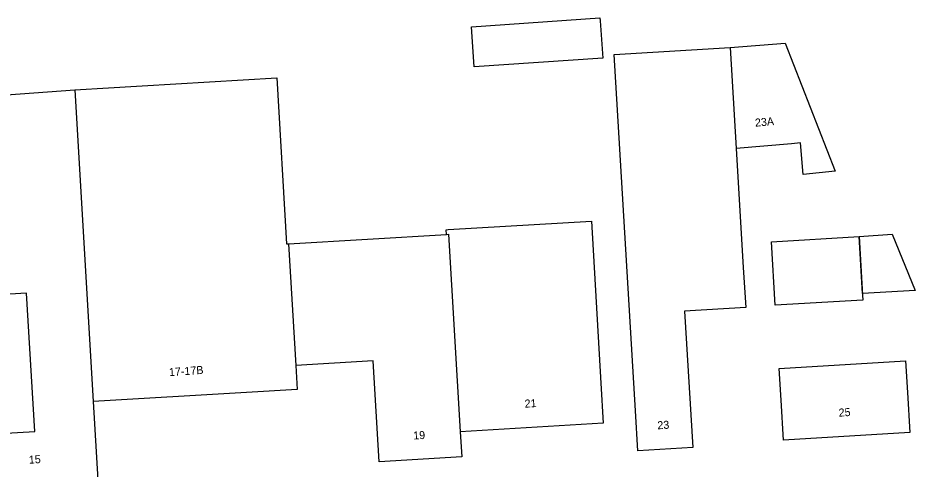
# Model space of a CAD drawing. Extents: x 162990 to 165007, y 383433 to 384336.
# Drawn here: x 164665 to 164777.1, y 384075.3 to 384131.7 of the extents above; entities that cross this region are included whole.
import ezdxf

# ---------------------------------------------------------------- set-up
doc = ezdxf.new("R2010")
doc.units = 0
for name, color, linetype in [('IMGEO_Pand', 7, 'Continuous'), ('IMGEO_Pand_nummerreeks', 7, 'Continuous'), ('IMGEO_Pand_vergunning_verleend', 7, 'Continuous')]:
    doc.layers.add(name, color=color, linetype=linetype)

msp = doc.modelspace()

# ---------------------------------------------------------------- linework, layer by layer
at = {"layer": 'IMGEO_Pand'}
for points in [[(164721.97, 384125.57), (164721.63, 384130.57), (164737.68, 384131.66), (164737.71, 384131.29), (164738.05, 384126.66), (164721.97, 384125.57)], [(164754.72, 384115.35), (164755.61, 384100.48), (164755.92, 384095.49), (164748.28, 384095.03), (164749.3, 384078.03), (164742.45, 384077.61), (164742.15, 384082.6), (164739.47, 384127.1), (164753.96, 384127.97)], [(164753.96, 384127.97), (164760.84, 384128.5), (164767.09, 384112.53), (164763.08, 384112.1), (164762.74, 384116.05), (164761.62, 384115.95), (164754.72, 384115.35)], [(164753.96, 384127.97), (164754.72, 384115.35)], [(164672.1, 384122.68), (164697.32, 384124.17), (164698.55, 384103.44), (164698.79, 384103.46)], [(164652.13, 384121.21), (164672.1, 384122.68)], [(164672.1, 384122.68), (164674.39, 384083.75)], [(164718.51, 384104.62), (164718.48, 384105.2), (164718.75, 384105.22), (164736.62, 384106.27), (164737.82, 384086.03), (164738.11, 384081.04), (164720.24, 384079.98)], [(164698.79, 384103.46), (164718.51, 384104.62)], [(164718.51, 384104.62), (164718.78, 384104.64), (164720.24, 384079.98)], [(164759.12, 384103.72), (164770.08, 384104.38), (164770.52, 384097.04), (164770.56, 384096.43), (164759.6, 384095.77), (164759.12, 384103.72)], [(164698.79, 384103.46), (164699.68, 384088.24)], [(164674.39, 384083.75), (164674.97, 384073.97), (164659.51, 384073.06), (164659.13, 384079.54), (164667.07, 384080.02), (164666.05, 384097.29), (164653.59, 384096.55), (164653.3, 384101.39)], [(164720.24, 384079.98), (164720.43, 384076.84), (164710.11, 384076.23), (164709.37, 384088.82), (164699.68, 384088.24)], [(164775.88, 384088.82), (164776.11, 384084.86), (164776.42, 384079.87), (164760.64, 384078.92), (164760.33, 384083.91), (164760.1, 384087.87), (164775.88, 384088.82)], [(164699.68, 384088.24), (164699.86, 384085.25), (164693.55, 384084.88), (164674.39, 384083.75)]]:
    msp.add_lwpolyline(points, dxfattribs=at)
at = {"layer": 'IMGEO_Pand_vergunning_verleend'}
msp.add_lwpolyline([(164770.08, 384104.38), (164774.19, 384104.67), (164777.07, 384097.64), (164770.51, 384097.25), (164770.08, 384104.38)], dxfattribs=at)

# ---------------------------------------------------------------- texts
at = {"layer": 'IMGEO_Pand_nummerreeks'}
for s, rotation, p in [('23A', 4.811, (164757.11, 384118.08)), ('17-17B', 3.9362, (164683.88, 384086.92)), ('21', 3.3805, (164728.31, 384082.98)), ('25', 3.4452, (164767.55, 384081.86)), ('23', 3.4468, (164744.9, 384080.28)), ('19', 3.3805, (164714.39, 384079)), ('15', 3.3747, (164666.36, 384075.98))]:
    msp.add_text(s, height=1, rotation=rotation, dxfattribs=at).set_placement(p)

doc.saveas('drawing.dxf')
